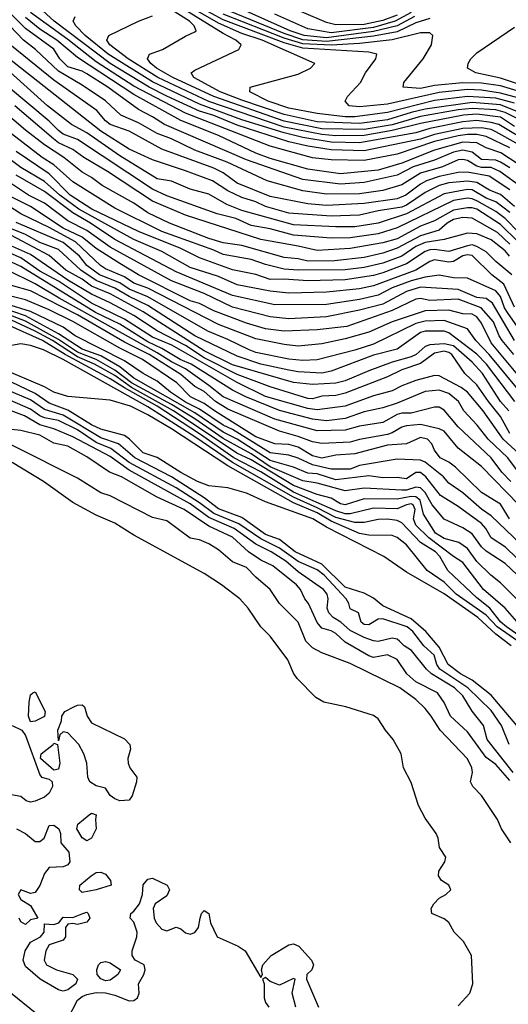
# Model space of a CAD drawing. Header units: metres. Extents: x -51132 to -49532, y -231222 to -229437.
# Tile 607 of 656: x -50164 to -50112, y -229780 to -229675. Entities that reach past the tile are written whole.
import ezdxf

# ---------------------------------------------------------------- set-up
doc = ezdxf.new("R2010")
doc.units = ezdxf.units.M
for name, color, linetype in [('CONTOUR_HALF', 8, 'Continuous'), ('CONTOUR_INDEX', 1, 'Continuous'), ('CONTOUR_INTER', 3, 'Continuous')]:
    doc.layers.add(name, color=color, linetype=linetype)

msp = doc.modelspace()

# ---------------------------------------------------------------- linework, layer by layer
at = {"layer": 'CONTOUR_HALF'}
for points, elevation in [([(-50109.58, -229686.23), (-50112.08, -229684.99), (-50113.08, -229684.7), (-50115.58, -229684.54), (-50117.08, -229684.69), (-50121.08, -229685.41), (-50124.08, -229686.29), (-50127.08, -229686.77), (-50131.58, -229686.7), (-50135.58, -229685.89), (-50143.08, -229683.27), (-50147.44, -229681.26), (-50149.15, -229680.26), (-50149.76, -229679.76), (-50150.13, -229679.26), (-50149.91, -229678.76), (-50148.53, -229678.26), (-50146.08, -229676.83), (-50145.08, -229676.38), (-50144.93, -229676.26), (-50145.16, -229675.76), (-50145.66, -229675.26), (-50153.58, -229670.22)], 39.5), ([(-50111.58, -229690.88), (-50112.58, -229690.25), (-50113.08, -229690.05), (-50114.58, -229689.99), (-50115.58, -229689.21), (-50116.58, -229688.98), (-50117.58, -229689.19), (-50119.58, -229690.05), (-50121.87, -229690.76), (-50123.58, -229691.65), (-50127.08, -229692.43), (-50129.58, -229692.59), (-50133.58, -229692.12), (-50139.58, -229690.03), (-50148.32, -229686.26), (-50149.58, -229685.43), (-50151.08, -229684.66), (-50154.33, -229682.26), (-50156.58, -229680.86), (-50157.08, -229680.58), (-50158.58, -229680.1), (-50159.44, -229679.26), (-50160.08, -229678.21), (-50163.08, -229676.01), (-50168.08, -229671.05)], 36.5), ([(-50111.08, -229683.98), (-50113.08, -229683.45), (-50116.08, -229683.26), (-50119.58, -229683.7), (-50124.58, -229684.96), (-50128.08, -229685.43), (-50129.08, -229685.42), (-50132.08, -229685.09), (-50135.08, -229684.52), (-50137.27, -229683.76), (-50139.22, -229682.76), (-50139.19, -229682.26), (-50134.08, -229680.88), (-50132.78, -229680.26), (-50132.32, -229679.76), (-50137.93, -229677.26), (-50140.08, -229676.57), (-50142.58, -229675.47), (-50147.2, -229672.76)], 40.5), ([(-50121.73, -229674.76), (-50123.58, -229675.76), (-50126.08, -229676.36), (-50131.08, -229677.01), (-50133.47, -229676.76), (-50134.96, -229676.26), (-50141.67, -229673.26)], 42.5), ([(-50111.58, -229688.75), (-50114.08, -229687.53), (-50115.08, -229687.33), (-50116.08, -229687.33), (-50117.08, -229687.45), (-50119.58, -229688.07), (-50123.58, -229689.42), (-50127.08, -229690.08), (-50130.58, -229690.02), (-50132.58, -229689.8), (-50137.08, -229688.55), (-50146.08, -229685.03), (-50151.58, -229682.17), (-50155.58, -229679.58), (-50158.58, -229677.21), (-50162.58, -229674.33)], 37.5), ([(-50110.08, -229687.84), (-50112.74, -229686.26), (-50113.58, -229686.02), (-50115.08, -229685.84), (-50116.58, -229685.97), (-50120.08, -229686.69), (-50121.58, -229687.12), (-50127.58, -229688.22), (-50130.58, -229688.14), (-50133.58, -229687.64), (-50135.58, -229687.15), (-50140.08, -229685.75), (-50144.58, -229684.08), (-50149.58, -229681.71), (-50154.3, -229678.76), (-50156.76, -229676.76), (-50157.73, -229675.76), (-50158.03, -229675.26), (-50157.83, -229674.76)], 38.5), ([(-50110.43, -229682.76), (-50112.58, -229682.14), (-50114.58, -229681.85), (-50116.58, -229681.81), (-50119.58, -229682.08), (-50121.08, -229682.4), (-50122.92, -229682.26), (-50122.86, -229681.76), (-50120.8, -229679.26), (-50119.92, -229677.76), (-50119.76, -229676.76), (-50120.08, -229676.49), (-50121.08, -229676.49), (-50124.08, -229677.22), (-50127.58, -229677.62), (-50130.58, -229677.8), (-50133.58, -229677.65), (-50135.58, -229677.05), (-50142.08, -229674.51)], 41.5), ([(-50123.58, -229674.61), (-50125.08, -229675.16), (-50127.08, -229675.59), (-50130.08, -229675.65), (-50131.08, -229675.4), (-50133.74, -229674.26)], 43.5), ([(-50111.58, -229693.2), (-50113.77, -229691.76), (-50116.08, -229691.32), (-50117.08, -229691.37), (-50119.08, -229691.79), (-50120.45, -229692.26), (-50121.08, -229692.59), (-50122.65, -229693.76), (-50123.58, -229694.15), (-50127.08, -229694.68), (-50131.08, -229694.87), (-50133.08, -229694.71), (-50137.08, -229693.91), (-50140.58, -229692.51), (-50142.08, -229691.4), (-50143.08, -229690.89), (-50148.58, -229688.87), (-50152.08, -229686.95), (-50154.08, -229686.26), (-50154.58, -229685.87), (-50155.51, -229684.76), (-50160.08, -229681.54), (-50164.58, -229677.88)], 35.5), ([(-50111.58, -229695.61), (-50113.08, -229694.5), (-50114.08, -229694.11), (-50115.58, -229693.2), (-50116.08, -229693.16), (-50118.58, -229693.62), (-50122.58, -229695.78), (-50125.58, -229696.77), (-50128.08, -229697.14), (-50130.08, -229697.16), (-50134.58, -229696.93), (-50140.08, -229695.41), (-50141.67, -229694.76), (-50143.58, -229693.66), (-50145.58, -229693.15), (-50147.58, -229692.29), (-50149.08, -229692.02), (-50153.08, -229689.6), (-50156.58, -229687.14), (-50158.22, -229686.26), (-50160.77, -229684.26), (-50166.58, -229679.03)], 34.5), ([(-50110.71, -229698.76), (-50112.58, -229696.9), (-50115.08, -229695.26), (-50115.58, -229695.11), (-50116.08, -229695.13), (-50117.58, -229695.36), (-50119.58, -229696.52), (-50121.08, -229697.08), (-50123.58, -229698.42), (-50125.08, -229698.86), (-50128.58, -229699.47), (-50132.08, -229699.67), (-50134.08, -229699.19), (-50138.08, -229698.48), (-50146.08, -229695.92), (-50149.58, -229694.43), (-50154.36, -229691.26), (-50156.91, -229689.76), (-50158.08, -229688.92), (-50159.58, -229688.19), (-50160.13, -229687.76), (-50164.22, -229684.26)], 33.5), ([(-50111.62, -229700.26), (-50112.08, -229699.69), (-50113.58, -229698.52), (-50115.08, -229697.88), (-50116.08, -229697.84), (-50118.58, -229698.51), (-50120.58, -229698.82), (-50121.57, -229699.26), (-50123.08, -229700.26), (-50125.08, -229701.03), (-50127.08, -229701.48), (-50129.08, -229701.72), (-50134.08, -229701.76), (-50135.58, -229701.64), (-50137.58, -229701.17), (-50139.08, -229700.63), (-50142.08, -229700.11), (-50143.08, -229699.63), (-50148.58, -229697.65), (-50153.58, -229695.15), (-50158.08, -229692.36), (-50160.08, -229690.53), (-50161.32, -229689.76), (-50164.58, -229687.26)], 32.5), ([(-50111.08, -229705.69), (-50112.21, -229703.26), (-50113.51, -229702.26), (-50115.58, -229700.19), (-50116.08, -229700.12), (-50116.58, -229700.24), (-50117.58, -229700.83), (-50118.08, -229700.92), (-50119.58, -229700.66), (-50120.08, -229700.83), (-50121.58, -229701.75), (-50126.08, -229703.44), (-50127.58, -229703.76), (-50131.08, -229704.09), (-50135.08, -229704.23), (-50137.08, -229704), (-50140.58, -229703.34), (-50142.58, -229702.43), (-50145.58, -229701.47), (-50148.58, -229699.76), (-50151.58, -229698.49), (-50157.44, -229695.26), (-50159.45, -229693.76), (-50161.08, -229692.31), (-50163.58, -229690.84), (-50165.02, -229689.76)], 31.5), ([(-50111.08, -229709.26), (-50113.43, -229705.26), (-50114.08, -229704.78), (-50115.08, -229704.66), (-50117.08, -229703.83), (-50121.08, -229703.59), (-50122.58, -229704.05), (-50125.08, -229705.37), (-50127.58, -229706.03), (-50131.08, -229706.74), (-50135.08, -229706.95), (-50137.08, -229706.73), (-50141.08, -229705.69), (-50144.08, -229704.25), (-50147.58, -229702.89), (-50154.08, -229699.31), (-50156.58, -229697.55), (-50158.58, -229696.52), (-50161.08, -229694.62), (-50162.78, -229693.76), (-50164.58, -229692.57)], 30.5), ([(-50110.01, -229713.76), (-50113.58, -229709.5), (-50114.58, -229707.4), (-50115.08, -229706.72), (-50115.58, -229706.44), (-50116.58, -229706.41), (-50118.08, -229706.03), (-50120.58, -229706.1), (-50124.08, -229707.25), (-50126.58, -229708.37), (-50129.08, -229709.09), (-50131.58, -229709.6), (-50134.08, -229709.84), (-50135.58, -229709.69), (-50138.58, -229709.09), (-50142.58, -229707.55), (-50150.08, -229703.67), (-50151.58, -229703.15), (-50152.58, -229702.49), (-50154.58, -229701.62), (-50155.12, -229701.26), (-50157.77, -229698.76), (-50160.58, -229697.21), (-50163.58, -229695.76), (-50168.27, -229692.76)], 29.5), ([(-50111.03, -229715.76), (-50114.07, -229711.76), (-50115.08, -229710.71), (-50118.08, -229708.44), (-50118.58, -229708.26), (-50120.58, -229708.25), (-50121.08, -229708.39), (-50123.58, -229710.18), (-50126.08, -229710.82), (-50130.58, -229712.52), (-50131.58, -229712.72), (-50134.08, -229712.58), (-50135.08, -229712.41), (-50138.08, -229711.77), (-50140.58, -229710.91), (-50145.08, -229708.76), (-50150.08, -229705.54), (-50152.08, -229704.58), (-50153.58, -229703.68), (-50155.58, -229702.87), (-50157.21, -229701.76), (-50159.58, -229699.57), (-50161.58, -229698.83), (-50163.08, -229697.98), (-50164.58, -229697.35)], 28.5), ([(-50111.58, -229719.17), (-50112.58, -229717.36), (-50113.86, -229715.76), (-50115.08, -229713.97), (-50116.38, -229712.76), (-50117.74, -229710.76), (-50118.08, -229710.52), (-50118.58, -229710.4), (-50119.58, -229710.61), (-50121.08, -229711.71), (-50123.08, -229712.39), (-50124.58, -229713.14), (-50129.08, -229714.87), (-50130.08, -229715.11), (-50131.58, -229715.19), (-50132.58, -229715.45), (-50133.08, -229715.43), (-50137.08, -229714.18), (-50140.58, -229712.86), (-50144.08, -229711.09), (-50146.08, -229709.8), (-50149.08, -229708.21), (-50151.58, -229706.59), (-50154.08, -229705.23), (-50156.08, -229704.33), (-50158.58, -229702.83), (-50162.58, -229700.1), (-50164.47, -229699.26)], 27.5), ([(-50109.92, -229724.26), (-50111.79, -229721.76), (-50113.9, -229719.76), (-50115.06, -229718.26), (-50116.47, -229716.76), (-50117.03, -229715.76), (-50118.08, -229714.9), (-50119.08, -229714.54), (-50120.58, -229714.67), (-50123.58, -229715.93), (-50125.08, -229716.42), (-50127.08, -229716.85), (-50129.08, -229717.57), (-50131.08, -229717.8), (-50132.58, -229717.63), (-50136.08, -229716.7), (-50139.65, -229715.26), (-50141.08, -229714.53), (-50145.48, -229711.76), (-50146.65, -229711.26), (-50148.58, -229710.11), (-50150.08, -229709.39), (-50153.08, -229707.51), (-50155.65, -229706.26), (-50163.58, -229701.39), (-50166.08, -229700.25)], 26.5), ([(-50110.58, -229726.78), (-50114.58, -229722.68), (-50117.08, -229720.73), (-50118.58, -229718.9), (-50119.08, -229718.65), (-50121.08, -229718.2), (-50122.58, -229718.35), (-50123.08, -229718.48), (-50124.08, -229719.1), (-50124.58, -229719.25), (-50127.58, -229719.8), (-50128.58, -229720.09), (-50131.58, -229720.24), (-50132.58, -229720.05), (-50134.08, -229719.46), (-50136.08, -229718.91), (-50141.58, -229716.56), (-50142.87, -229715.76), (-50144.08, -229714.68), (-50145.08, -229714.14), (-50146.58, -229712.89), (-50149.93, -229710.76), (-50152.58, -229709.42), (-50157.58, -229706.52), (-50162.58, -229703.96), (-50164.58, -229703.4)], 25.5), ([(-50107.58, -229737.25), (-50112.08, -229733.01), (-50114.08, -229731.69), (-50114.58, -229731.23), (-50115.58, -229729.84), (-50116.58, -229729.19), (-50118.58, -229728.29), (-50119.84, -229726.76), (-50120.58, -229725.45), (-50121.08, -229724.95), (-50121.58, -229724.87), (-50122.58, -229725.18), (-50123.08, -229725.18), (-50127.08, -229724.97), (-50129.08, -229725.27), (-50132.08, -229724.43), (-50133.58, -229724.21), (-50137.08, -229722.7), (-50139.08, -229721.33), (-50142.08, -229719.69), (-50145.08, -229717.61), (-50147.58, -229716.07), (-50151.81, -229713.76), (-50153.58, -229712.4), (-50155.58, -229711.27), (-50157.58, -229710.51), (-50159.58, -229709.14), (-50163.08, -229707.2), (-50165.58, -229706.24)], 23.5), ([(-50109.58, -229731.74), (-50113.58, -229727.92), (-50114.58, -229727.21), (-50116.58, -229725.46), (-50118.08, -229724.46), (-50118.65, -229723.76), (-50120.58, -229722.22), (-50121.08, -229721.99), (-50123.58, -229721.9), (-50127.58, -229722.58), (-50128.58, -229722.96), (-50130.58, -229722.96), (-50132.58, -229722.49), (-50134.08, -229721.78), (-50135.08, -229721.46), (-50137.08, -229721.22), (-50141.08, -229718.73), (-50142.08, -229718.26), (-50144.58, -229716.58), (-50146.08, -229715.82), (-50147.66, -229714.76), (-50149.08, -229713.59), (-50150.58, -229712.78), (-50152.58, -229711.43), (-50157.82, -229708.76), (-50159.08, -229707.85), (-50162.58, -229706.15), (-50165.08, -229705.4)], 24.5), ([(-50110.35, -229739.76), (-50112.09, -229737.76), (-50114.37, -229735.76), (-50116.58, -229732.89), (-50117.58, -229732.27), (-50120.18, -229730.26), (-50121.58, -229728.91), (-50121.83, -229728.26), (-50121.65, -229727.26), (-50121.85, -229726.76), (-50122.08, -229726.64), (-50122.58, -229726.74), (-50123.58, -229727.18), (-50126.08, -229727.11), (-50128.58, -229727.7), (-50129.08, -229727.7), (-50130.08, -229727.41), (-50134.58, -229725.39), (-50138.08, -229723.24), (-50140.94, -229721.76), (-50144.58, -229719.18), (-50149.1, -229716.26), (-50152.58, -229714.31), (-50154.08, -229713.32), (-50158.87, -229710.76), (-50161.29, -229709.26), (-50165.08, -229707.56)], 22.5), ([(-50110.74, -229741.26), (-50112.91, -229739.76), (-50114.08, -229738.52), (-50117.29, -229736.26), (-50118.58, -229734.99), (-50120.36, -229733.76), (-50122.58, -229731.01), (-50123.58, -229730.25), (-50124.08, -229730.02), (-50126.58, -229730), (-50127.58, -229729.79), (-50130.58, -229728.51), (-50132.08, -229727.62), (-50134.58, -229726.54), (-50141.58, -229722.61), (-50147.58, -229718.67), (-50150.08, -229717.17), (-50151.92, -229716.26), (-50154.08, -229715.62), (-50158.58, -229715.21), (-50160.08, -229714.76), (-50161.08, -229714.2), (-50165.58, -229712.27)], 21.5), ([(-50110.85, -229750.26), (-50113.58, -229747.02), (-50115.58, -229745.44), (-50116.84, -229744.76), (-50118.15, -229743.76), (-50119.08, -229741.91), (-50120.51, -229740.26), (-50122.08, -229738.91), (-50125.08, -229737.51), (-50126.08, -229736.69), (-50127.08, -229736.17), (-50129.08, -229735.52), (-50131.58, -229733.09), (-50134.43, -229731.76), (-50136.08, -229730.45), (-50137.58, -229729.91), (-50140.08, -229728.11), (-50142.58, -229727.17), (-50144.08, -229726.02), (-50147.58, -229723.78), (-50151.48, -229721.76), (-50153.19, -229720.26), (-50155.08, -229719.61), (-50159.08, -229717.2), (-50161.08, -229716.61), (-50162.58, -229715.57), (-50165.08, -229714.5)], 20.5), ([(-50111.23, -229755.26), (-50113.99, -229751.76), (-50114.39, -229750.26), (-50115.58, -229748.74), (-50116.58, -229747.09), (-50117.48, -229746.26), (-50119.91, -229744.76), (-50120.45, -229744.26), (-50122.03, -229742.26), (-50122.81, -229741.76), (-50123.31, -229741.26), (-50123.58, -229741.06), (-50124.08, -229740.96), (-50125.58, -229741.32), (-50126.08, -229741.24), (-50127.08, -229740.9), (-50128.58, -229740.12), (-50129.57, -229739.26), (-50130.37, -229738.76), (-50130.84, -229738.26), (-50131.02, -229737.76), (-50130.92, -229736.76), (-50131, -229736.26), (-50131.4, -229735.76), (-50134.08, -229733.9), (-50135.42, -229732.76), (-50136.96, -229731.76), (-50138.58, -229730.96), (-50140.9, -229729.26), (-50143.58, -229728.12), (-50145.58, -229726.65), (-50152.08, -229723.07), (-50154.08, -229721.62), (-50158.08, -229719.5), (-50160.08, -229718.65), (-50161.58, -229718.23), (-50163.21, -229717.26), (-50166.08, -229716.2)], 19.5), ([(-50111.48, -229762.76), (-50112.47, -229761.26), (-50112.89, -229760.26), (-50114.58, -229757.71), (-50115.53, -229756.76), (-50115.78, -229756.26), (-50115.54, -229755.26), (-50115.63, -229754.76), (-50116.08, -229753.82), (-50119, -229750.76), (-50119.93, -229749.26), (-50120.58, -229748.45), (-50121.58, -229747.48), (-50123.28, -229746.26), (-50128.58, -229743.65), (-50131.58, -229742.53), (-50132.58, -229741.98), (-50133.28, -229741.26), (-50134.09, -229739.26), (-50136.08, -229737.26), (-50137.08, -229735.76), (-50138.58, -229734.47), (-50139.58, -229733.42), (-50141.08, -229732.82), (-50142.58, -229731.54), (-50143.58, -229730.91), (-50144.58, -229730.49), (-50145.58, -229730.3), (-50148.08, -229728.46), (-50149.58, -229728.09), (-50154.08, -229725.8), (-50155.08, -229725.46), (-50157.58, -229723.9), (-50171.08, -229717.14)], 18.5)]:
    msp.add_lwpolyline(points, dxfattribs=dict(at, elevation=elevation))
at = {"layer": 'CONTOUR_INDEX'}
for points, elevation in [([(-50109.84, -229685.26), (-50112.58, -229684.17), (-50115.58, -229683.89), (-50120.58, -229684.63), (-50122.08, -229684.96), (-50124.58, -229685.75), (-50127.58, -229686.14), (-50132.08, -229685.97), (-50135.58, -229685.19), (-50140.08, -229683.67), (-50142.39, -229682.76), (-50145.19, -229681.26), (-50145.48, -229680.76), (-50145.08, -229680.47), (-50140.4, -229678.26), (-50140.15, -229677.76), (-50140.74, -229677.26), (-50142.08, -229676.57), (-50146.62, -229673.76)], 40), ([(-50111.08, -229694.99), (-50112.58, -229693.71), (-50113.74, -229693.26), (-50115.08, -229692.42), (-50116.08, -229692.27), (-50118.08, -229692.48), (-50119.08, -229692.74), (-50120.58, -229693.48), (-50122.58, -229694.84), (-50123.08, -229695.06), (-50125.58, -229695.45), (-50127.58, -229695.92), (-50130.58, -229696), (-50135.08, -229695.69), (-50137.58, -229694.98), (-50138.58, -229694.48), (-50140.08, -229694.03), (-50141.58, -229693.32), (-50143.21, -229692.26), (-50146.08, -229691.17), (-50149.58, -229690.02), (-50152.08, -229688.89), (-50155.08, -229686.95), (-50165.47, -229678.76)], 35), ([(-50111.16, -229710.76), (-50112.39, -229709.26), (-50112.72, -229708.76), (-50113.33, -229707.26), (-50114.62, -229705.76), (-50117.08, -229704.86), (-50120.08, -229704.99), (-50121.08, -229704.79), (-50121.58, -229704.84), (-50124.08, -229706.07), (-50128.92, -229707.76), (-50132.08, -229708.13), (-50135.58, -229708.26), (-50137.58, -229708.02), (-50139.58, -229707.4), (-50143.08, -229706.11), (-50144.58, -229705.3), (-50145.58, -229705.02), (-50151.07, -229702.26), (-50153.08, -229701.07), (-50155.58, -229699.47), (-50157.08, -229698.24), (-50159.08, -229697.28), (-50162.58, -229695), (-50164.98, -229693.76)], 30), ([(-50111.63, -229728.26), (-50112.58, -229726.68), (-50114.58, -229725.45), (-50117.36, -229722.76), (-50118.08, -229722.22), (-50118.99, -229721.76), (-50119.58, -229720.95), (-50119.89, -229720.26), (-50120.33, -229719.76), (-50121.08, -229719.58), (-50122.58, -229720.27), (-50124.58, -229720.39), (-50128.08, -229721.33), (-50130.08, -229721.46), (-50131.58, -229721.77), (-50132.58, -229721.52), (-50134.08, -229720.6), (-50135.08, -229720.33), (-50136.58, -229720.25), (-50138.58, -229719.52), (-50143.01, -229716.76), (-50144.08, -229715.97), (-50145.54, -229715.26), (-50147.01, -229713.76), (-50150.67, -229711.26), (-50153.08, -229710.08), (-50158.08, -229707.23), (-50160.58, -229705.97), (-50163.08, -229704.92), (-50165.08, -229704.44)], 25), ([(-50111.66, -229752.26), (-50112.47, -229750.26), (-50113.58, -229748.66), (-50116.04, -229746.26), (-50119.02, -229744.26), (-50119.33, -229743.76), (-50119.63, -229742.76), (-50120.71, -229741.76), (-50121.9, -229740.26), (-50122.51, -229739.76), (-50125.08, -229738.88), (-50125.58, -229738.92), (-50126.58, -229739.52), (-50127.08, -229739.49), (-50127.41, -229739.26), (-50127.69, -229738.26), (-50128.58, -229737.84), (-50128.71, -229737.26), (-50128.99, -229736.76), (-50131.32, -229734.26), (-50132.08, -229733.66), (-50134.08, -229732.79), (-50136.08, -229731.37), (-50138.08, -229730.38), (-50140.41, -229728.76), (-50143.08, -229727.69), (-50144.58, -229726.54), (-50147.08, -229724.95), (-50152.08, -229722.23), (-50154.02, -229720.76), (-50155.58, -229720.11), (-50157.58, -229718.75), (-50159.58, -229717.78), (-50161.08, -229717.5), (-50161.57, -229717.26), (-50162.58, -229716.56), (-50165.58, -229715.27)], 20)]:
    msp.add_lwpolyline(points, dxfattribs=dict(at, elevation=elevation))
at = {"layer": 'CONTOUR_INTER'}
for points, elevation in [([(-50110.58, -229683.45), (-50112.58, -229682.9), (-50114.58, -229682.6), (-50116.08, -229682.54), (-50119.08, -229682.85), (-50124.58, -229684.09), (-50127.58, -229684.37), (-50128.66, -229684.26), (-50129.09, -229683.76), (-50128.83, -229683.26), (-50127.46, -229681.76), (-50126.92, -229680.76), (-50125.85, -229679.26), (-50125.71, -229678.76), (-50126.58, -229678.53), (-50133.58, -229678.13), (-50135.58, -229677.56), (-50142.08, -229675.1), (-50148.58, -229671.51)], 41), ([(-50110.58, -229688.4), (-50113.08, -229687.03), (-50113.58, -229686.8), (-50114.58, -229686.61), (-50116.58, -229686.67), (-50119.58, -229687.31), (-50121.08, -229687.82), (-50127.08, -229689.04), (-50130.58, -229688.94), (-50133.08, -229688.57), (-50135.08, -229688.09), (-50140.58, -229686.31), (-50143.08, -229685.28), (-50144.58, -229684.84), (-50148.08, -229683.25), (-50149.94, -229682.26), (-50154.08, -229679.76), (-50160.04, -229675.26), (-50161.68, -229673.76)], 38), ([(-50111.08, -229686.46), (-50112.58, -229685.46), (-50115.08, -229685.16), (-50116.5, -229685.26), (-50121.08, -229686.14), (-50124.08, -229686.89), (-50127.08, -229687.41), (-50130.08, -229687.44), (-50131.58, -229687.33), (-50135.58, -229686.53), (-50143.58, -229683.79), (-50149.02, -229681.26), (-50152.19, -229679.26), (-50154.14, -229677.76), (-50154.45, -229677.26), (-50154.25, -229676.76), (-50151.08, -229675.25), (-50149.58, -229674.69)], 39), ([(-50120.08, -229674.97), (-50121.58, -229675.41), (-50123.58, -229676.37), (-50126.08, -229676.85), (-50131.08, -229677.41), (-50133.58, -229677.22), (-50135.58, -229676.57), (-50142.08, -229673.89)], 42), ([(-50122.08, -229674.33), (-50123.77, -229675.26), (-50126.08, -229675.91), (-50130.58, -229676.49), (-50133.08, -229676.07), (-50136.58, -229674.51)], 43), ([(-50110.57, -229692.76), (-50112.64, -229691.26), (-50113.58, -229690.83), (-50114.58, -229690.83), (-50115.08, -229690.69), (-50116.08, -229690.1), (-50116.58, -229689.97), (-50117.08, -229690.01), (-50118.73, -229690.76), (-50121.08, -229691.42), (-50123.08, -229692.66), (-50125.08, -229693.27), (-50127.58, -229693.62), (-50131.08, -229693.67), (-50133.58, -229693.33), (-50137.39, -229692.26), (-50141.66, -229690.26), (-50145.08, -229688.97), (-50147.58, -229687.76), (-50149.08, -229687.21), (-50151.08, -229686.07), (-50152.97, -229685.26), (-50154.58, -229683.72), (-50157.08, -229682.05), (-50159.58, -229680.58), (-50162.02, -229678.26), (-50163.32, -229677.26), (-50164.78, -229675.76)], 36), ([(-50110.58, -229690.54), (-50112.52, -229689.26), (-50114.08, -229688.74), (-50115.08, -229688.22), (-50116.58, -229688.12), (-50119.58, -229688.97), (-50123.08, -229690.36), (-50125.58, -229691.12), (-50129.58, -229691.5), (-50133.08, -229691.02), (-50137.08, -229689.86), (-50138.58, -229689.3), (-50142.58, -229687.42), (-50146.58, -229685.81), (-50151.58, -229683.06), (-50157.58, -229679.13), (-50159.75, -229677.26), (-50161.58, -229676.09), (-50163.08, -229674.85)], 37), ([(-50109.58, -229682.32), (-50112.58, -229681.3), (-50115.21, -229680.76), (-50116.07, -229680.26), (-50116.01, -229679.76), (-50115.71, -229679.26), (-50115.08, -229678.61), (-50111.08, -229675.87)], 42), ([(-50109.16, -229699.26), (-50112.08, -229696.26), (-50113.08, -229695.53), (-50115.08, -229694.38), (-50115.58, -229694.15), (-50116.08, -229694.11), (-50117.58, -229694.36), (-50123.58, -229697.26), (-50125.58, -229697.91), (-50128.58, -229698.31), (-50130.58, -229698.35), (-50134.58, -229698.02), (-50137.08, -229697.37), (-50139.08, -229697), (-50140.74, -229696.26), (-50142.72, -229695.76), (-50148.08, -229693.85), (-50149.58, -229693.12), (-50157.58, -229687.86), (-50159.08, -229687.28), (-50159.58, -229686.89), (-50160.58, -229685.88), (-50164.89, -229682.26)], 34), ([(-50111.58, -229699.01), (-50112.89, -229697.76), (-50115.58, -229696.24), (-50116.58, -229696.17), (-50117.58, -229696.36), (-50118.25, -229696.76), (-50119.08, -229697.49), (-50121.08, -229698.09), (-50123.58, -229699.42), (-50125.08, -229699.95), (-50127.08, -229700.4), (-50130.22, -229700.76), (-50133.08, -229700.79), (-50134.08, -229700.54), (-50135.58, -229700.41), (-50140.08, -229699.13), (-50142.08, -229698.85), (-50143.58, -229698.39), (-50147.77, -229696.76), (-50150.08, -229695.67), (-50151.58, -229694.64), (-50154.95, -229692.76), (-50156.08, -229691.9), (-50157.08, -229691.33), (-50159.02, -229689.76), (-50161.08, -229688.41), (-50163.08, -229686.84), (-50166.75, -229683.76)], 33), ([(-50111.38, -229702.26), (-50113.08, -229700.83), (-50114.08, -229699.8), (-50115.08, -229699.24), (-50115.58, -229699.08), (-50116.08, -229699.17), (-50118.08, -229699.78), (-50119.58, -229699.57), (-50120.08, -229699.61), (-50120.58, -229699.77), (-50122.58, -229701.08), (-50125.08, -229702.03), (-50126.08, -229702.33), (-50129.08, -229702.8), (-50133.08, -229702.91), (-50135.58, -229702.71), (-50137.08, -229702.74), (-50138.58, -229702.21), (-50141.08, -229701.72), (-50144.58, -229700.46), (-50146.58, -229699.44), (-50151.08, -229697.65), (-50156.03, -229695.26), (-50158.33, -229693.76), (-50160.58, -229691.49), (-50164.08, -229689.13)], 32), ([(-50107.66, -229712.26), (-50111.82, -229706.26), (-50112.15, -229705.76), (-50112.58, -229704.57), (-50113.08, -229703.97), (-50116.08, -229702.63), (-50117.58, -229702.58), (-50119.08, -229702.31), (-50120.58, -229702.51), (-50122.08, -229702.91), (-50124.08, -229703.65), (-50125.58, -229704.41), (-50127.58, -229704.9), (-50131.08, -229705.42), (-50136.58, -229705.46), (-50141.08, -229704.45), (-50147.08, -229701.95), (-50153.58, -229698.51), (-50156.17, -229696.76), (-50158.08, -229695.64), (-50161.08, -229693.4), (-50164.08, -229691.63)], 31), ([(-50111.7, -229716.76), (-50112.58, -229715.74), (-50114.48, -229712.76), (-50115.58, -229711.55), (-50117.58, -229709.82), (-50118.58, -229709.61), (-50120.08, -229709.7), (-50120.58, -229709.91), (-50121.54, -229710.76), (-50122.08, -229711.01), (-50124.08, -229711.56), (-50126.58, -229712.48), (-50129.08, -229713.56), (-50130.08, -229713.79), (-50132.58, -229713.93), (-50134.58, -229713.73), (-50141.08, -229711.84), (-50144.08, -229710.36), (-50150.58, -229706.21), (-50154.08, -229704.27), (-50156.08, -229703.46), (-50157.08, -229702.72), (-50158.79, -229701.76), (-50160.58, -229700.2), (-50167.58, -229696.51)], 28), ([(-50110.86, -229714.26), (-50113.76, -229710.76), (-50115.2, -229709.26), (-50116.08, -229708.01), (-50118.58, -229707.12), (-50120.58, -229707.21), (-50121.58, -229707.46), (-50126.08, -229709.63), (-50128.08, -229710.28), (-50132.08, -229711.31), (-50133.58, -229711.38), (-50135.08, -229711.23), (-50138.58, -229710.52), (-50139.31, -229710.26), (-50141.58, -229709.13), (-50143.69, -229708.26), (-50150.08, -229704.59), (-50152.08, -229703.77), (-50153.08, -229703.11), (-50155.22, -229702.26), (-50156.59, -229701.26), (-50157.36, -229700.26), (-50159.08, -229698.83), (-50164.08, -229696.69)], 29), ([(-50110.58, -229721.31), (-50112.3, -229719.76), (-50114.41, -229716.76), (-50116.07, -229714.76), (-50116.77, -229714.26), (-50119.08, -229713.02), (-50119.58, -229712.98), (-50121.58, -229713.51), (-50123.08, -229714.07), (-50124.08, -229714.62), (-50126.08, -229715.14), (-50129.08, -229716.25), (-50132.08, -229716.62), (-50133.08, -229716.49), (-50137.58, -229715.2), (-50140.58, -229713.74), (-50147.54, -229709.76), (-50149.58, -229708.9), (-50152.58, -229706.97), (-50156.08, -229705.27), (-50159.58, -229702.95), (-50161.58, -229701.87), (-50163.58, -229700.44), (-50170.58, -229697.43)], 27), ([(-50111.49, -229724.26), (-50112.44, -229723.26), (-50113.58, -229721.76), (-50117.08, -229718.46), (-50118.58, -229716.66), (-50119.08, -229716.35), (-50119.58, -229716.37), (-50122.08, -229717), (-50123.08, -229716.99), (-50123.58, -229717.12), (-50125.08, -229717.99), (-50127.58, -229718.36), (-50129.08, -229718.81), (-50132.08, -229718.88), (-50136.58, -229717.64), (-50142.07, -229715.26), (-50143.58, -229714.04), (-50146.08, -229712.28), (-50147.58, -229711.54), (-50149.08, -229710.56), (-50159.53, -229704.76), (-50162.08, -229703.21), (-50165.08, -229701.72)], 26), ([(-50109.58, -229733.63), (-50112.05, -229731.26), (-50113.58, -229730.27), (-50114.14, -229729.26), (-50114.58, -229728.74), (-50117.08, -229726.93), (-50118.97, -229725.76), (-50120.5, -229723.76), (-50121.08, -229723.3), (-50121.58, -229723.32), (-50122.58, -229723.98), (-50123.58, -229723.84), (-50125.08, -229723.87), (-50126.58, -229723.65), (-50130.08, -229724.09), (-50132.08, -229723.46), (-50133.08, -229723.37), (-50134.58, -229722.73), (-50137.08, -229722.04), (-50140.58, -229719.75), (-50142.08, -229719.02), (-50145.08, -229716.97), (-50151.58, -229713.26), (-50153.08, -229712.05), (-50155.08, -229710.9), (-50157.08, -229710.18), (-50159.58, -229708.55), (-50163.08, -229706.64), (-50165.58, -229705.78)], 24), ([(-50109.08, -229738.57), (-50112.58, -229735.07), (-50113.6, -229734.26), (-50115.08, -229732.78), (-50116.08, -229731.39), (-50117.01, -229730.76), (-50118.58, -229730.34), (-50119.49, -229729.76), (-50120.76, -229727.76), (-50121.1, -229726.26), (-50121.58, -229725.9), (-50122.08, -229725.88), (-50123.58, -229726.14), (-50127.08, -229726.11), (-50129.08, -229726.77), (-50129.58, -229726.66), (-50130.58, -229726.06), (-50132.08, -229725.67), (-50134.58, -229724.71), (-50139.08, -229721.95), (-50140.63, -229721.26), (-50147.36, -229716.76), (-50151.81, -229714.26), (-50153.58, -229712.97), (-50155.77, -229711.76), (-50157.58, -229711), (-50160.23, -229709.26), (-50162.08, -229708.25), (-50166.08, -229706.41)], 23), ([(-50109.76, -229741.26), (-50111.95, -229739.76), (-50112.53, -229739.26), (-50113.69, -229737.76), (-50115.08, -229736.65), (-50118.16, -229733.76), (-50119.02, -229732.26), (-50119.47, -229731.76), (-50121.08, -229730.77), (-50123.08, -229728.66), (-50123.58, -229728.43), (-50124.58, -229728.27), (-50125.58, -229728.3), (-50127.08, -229728.64), (-50128.08, -229728.64), (-50130.08, -229728.12), (-50132.08, -229727.06), (-50134.58, -229725.95), (-50141.08, -229722.26), (-50145.08, -229719.51), (-50150.08, -229716.32), (-50159.08, -229711.26), (-50161.17, -229710.26), (-50162.58, -229709.77), (-50163.58, -229709.6), (-50164.58, -229709.77)], 22), ([(-50111.45, -229741.76), (-50113.08, -229740.52), (-50114.98, -229738.76), (-50118.58, -229736.22), (-50122.58, -229733.94), (-50124.97, -229732.26), (-50131.08, -229729.13), (-50132.52, -229728.26), (-50137.58, -229726.45), (-50139.58, -229725.52), (-50141.58, -229724.94), (-50143.58, -229724.74), (-50144.8, -229724.26), (-50146.58, -229723.31), (-50149.08, -229721.71), (-50150.58, -229721.21), (-50152.04, -229719.76), (-50152.58, -229719.37), (-50155.08, -229718.71), (-50156.08, -229718.22), (-50158.58, -229716.66), (-50160.58, -229715.92), (-50162.08, -229714.89), (-50168.08, -229712.03)], 21), ([(-50111.58, -229756.11), (-50113.08, -229754.41), (-50114.08, -229753.67), (-50116.08, -229750.93), (-50117.9, -229749.26), (-50118.58, -229747.81), (-50119.29, -229746.76), (-50121.58, -229745.6), (-50122.53, -229744.76), (-50123.58, -229743.23), (-50124.58, -229742.72), (-50126.08, -229743), (-50126.58, -229742.85), (-50129.08, -229741.37), (-50130.08, -229740.45), (-50130.58, -229740.18), (-50131.58, -229739.9), (-50132.08, -229739.27), (-50133.01, -229737.26), (-50133.39, -229736.76), (-50133.84, -229735.76), (-50134.26, -229735.26), (-50136.78, -229733.26), (-50138.08, -229732.63), (-50139.39, -229731.76), (-50141.08, -229730.21), (-50143.58, -229729.01), (-50146.23, -229727.26), (-50149.08, -229725.93), (-50152.9, -229723.76), (-50154.15, -229723.26), (-50156.58, -229721.64), (-50158.58, -229720.52), (-50160.08, -229720.19), (-50161.58, -229719.35), (-50163.58, -229718.84), (-50164.58, -229718.74)], 19), ([(-50117.08, -229780.12), (-50115.85, -229778.76), (-50115.5, -229777.76), (-50115.66, -229774.76), (-50116.51, -229773.26), (-50117.49, -229772.26), (-50118.08, -229771.24), (-50118.58, -229770.83), (-50119.89, -229770.26), (-50119.96, -229769.76), (-50119.68, -229769.26), (-50119.08, -229768.66), (-50118.39, -229768.26), (-50117.85, -229767.76), (-50118.07, -229767.26), (-50118.84, -229766.76), (-50119.17, -229766.26), (-50119.12, -229765.76), (-50118.5, -229764.76), (-50118.4, -229764.26), (-50119.05, -229763.26), (-50119.2, -229762.26), (-50119.42, -229761.76), (-50120.58, -229760.12), (-50121.28, -229758.76), (-50122.08, -229756.34), (-50122.89, -229754.76), (-50123.13, -229753.26), (-50123.98, -229751.76), (-50124.82, -229750.76), (-50125.58, -229749.54), (-50126.08, -229749.19), (-50129.02, -229748.26), (-50131.35, -229747.76), (-50132.21, -229747.26), (-50134.2, -229745.26), (-50134.58, -229744.67), (-50135.19, -229743.26), (-50137.08, -229740.73), (-50138.05, -229739.76), (-50139.4, -229737.76), (-50140.31, -229736.76), (-50142.24, -229735.26), (-50144.08, -229734.05), (-50151.58, -229730), (-50153.58, -229728.71), (-50155.58, -229727.86), (-50158.08, -229726.5), (-50161.19, -229724.26), (-50164.5, -229722.26)], 18), ([(-50162.3, -229746.76), (-50162.08, -229746.68), (-50161, -229748.76), (-50161.08, -229749.29), (-50162.08, -229749.81), (-50162.58, -229749.88), (-50162.78, -229749.26), (-50162.69, -229747.76), (-50162.58, -229747), (-50162.3, -229746.76)], 18), ([(-50157.95, -229748.26), (-50157.58, -229748.08), (-50157.08, -229748.04), (-50156.82, -229748.26), (-50156.55, -229749.26), (-50156.08, -229749.97), (-50152.58, -229751.66), (-50152, -229752.26), (-50151.92, -229752.76), (-50152.2, -229753.76), (-50152.19, -229754.26), (-50151.99, -229754.76), (-50151.27, -229755.76), (-50151.29, -229756.26), (-50151.74, -229757.76), (-50152.08, -229758.19), (-50153.08, -229758.27), (-50153.58, -229758.06), (-50154.08, -229757.71), (-50154.58, -229756.93), (-50155.58, -229756.67), (-50156.27, -229756.26), (-50156.47, -229755.76), (-50156.58, -229754.26), (-50156.88, -229753.26), (-50157.43, -229752.26), (-50158.58, -229751.03), (-50159.08, -229750.94), (-50159.45, -229751.26), (-50159.58, -229751.9), (-50159.65, -229750.76), (-50159.26, -229749.76), (-50159.22, -229749.26), (-50158.93, -229748.76), (-50157.95, -229748.26)], 18), ([(-50164.53, -229750.26), (-50163.5, -229750.76), (-50163.08, -229751.31), (-50161.58, -229755.51), (-50161.38, -229755.76), (-50160.58, -229755.96), (-50160.25, -229756.26), (-50160.21, -229756.76), (-50160.58, -229757.45), (-50161.08, -229757.87), (-50162.08, -229758.33), (-50162.58, -229758.42), (-50163.02, -229758.26), (-50163.58, -229757.82), (-50164.58, -229757.65)], 18), ([(-50160.16, -229752.26), (-50160.08, -229752.13), (-50159.71, -229752.26), (-50159.45, -229754.26), (-50159.58, -229754.89), (-50160.08, -229755.01), (-50161.49, -229753.76), (-50161.42, -229753.26), (-50160.16, -229752.26)], 18), ([(-50156.31, -229759.76), (-50156.08, -229759.6), (-50155.58, -229759.76), (-50155.66, -229760.26), (-50155.57, -229761.26), (-50156.08, -229762.24), (-50156.58, -229762.53), (-50157.08, -229762.22), (-50157.62, -229761.26), (-50157.54, -229760.76), (-50156.31, -229759.76)], 18), ([(-50164.05, -229761.26), (-50163.08, -229761.76), (-50162.08, -229762.61), (-50161.58, -229762.6), (-50161.12, -229762.26), (-50160.58, -229760.91), (-50160.08, -229760.87), (-50159.56, -229761.26), (-50159.36, -229761.76), (-50159.35, -229762.76), (-50158.48, -229763.76), (-50158.39, -229764.76), (-50158.58, -229765.1), (-50159.08, -229765.32), (-50160.58, -229765.39), (-50161.08, -229766.03), (-50161.58, -229767.29), (-50162.08, -229768.04), (-50162.58, -229768.14), (-50163.58, -229767.77), (-50163.89, -229768.26), (-50163.58, -229768.77), (-50162.58, -229769.44), (-50161.8, -229770.76), (-50162.58, -229770.94), (-50163.08, -229771.43), (-50163.58, -229771.18), (-50163.78, -229770.76)], 18), ([(-50156.11, -229766.26), (-50155.58, -229765.9), (-50155.08, -229765.88), (-50154.58, -229766.08), (-50154.04, -229766.76), (-50153.98, -229767.26), (-50155.58, -229767.76), (-50157.08, -229768.05), (-50157.35, -229767.76), (-50157.32, -229767.26), (-50156.11, -229766.26)], 18), ([(-50158.58, -229781.51), (-50157.58, -229779.52), (-50157.08, -229779.11), (-50156.58, -229778.91), (-50155.58, -229778.69), (-50154.58, -229778.72), (-50153.58, -229778.96), (-50152.08, -229779.56), (-50151.58, -229779.54), (-50151.18, -229779.26), (-50150.99, -229778.76), (-50151.08, -229777.76), (-50150.51, -229776.76), (-50150.37, -229776.26), (-50150.48, -229775.76), (-50151.43, -229775.26), (-50151.75, -229774.76), (-50151.76, -229774.26), (-50151.26, -229772.76), (-50151.21, -229772.26), (-50151.58, -229771.19), (-50151.95, -229770.76), (-50151.91, -229770.26), (-50151.58, -229770.04), (-50150.96, -229769.26), (-50150.66, -229768.26), (-50150.58, -229767.23), (-50150.08, -229766.61), (-50149.58, -229766.53), (-50148.04, -229767.26), (-50147.78, -229767.76), (-50148.08, -229768.38), (-50149.32, -229769.26), (-50149.52, -229769.76), (-50149.41, -229770.76), (-50149.2, -229771.26), (-50148.58, -229771.96), (-50148.08, -229772.13), (-50147.08, -229771.74), (-50146.58, -229771.9), (-50146.08, -229772.32), (-50145.58, -229772.47), (-50145.08, -229772.3), (-50144.68, -229771.76), (-50144.53, -229770.76), (-50144.36, -229770.26), (-50144.08, -229769.94), (-50143.6, -229770.26), (-50143.43, -229771.26), (-50142.72, -229772.76), (-50140.46, -229773.76), (-50139.72, -229774.26), (-50138.08, -229777.1), (-50137.89, -229776.76), (-50138.01, -229776.26), (-50137.87, -229775.76), (-50136.97, -229774.76), (-50135.08, -229773.62), (-50134.58, -229773.52), (-50134.02, -229773.76), (-50132.69, -229775.26), (-50132.45, -229775.76), (-50132.64, -229776.26), (-50133.16, -229776.76), (-50133.2, -229777.26), (-50131.94, -229780.26)], 18), ([(-50157.01, -229770.26), (-50156.58, -229770.15), (-50156.42, -229770.26), (-50156.25, -229770.76), (-50156.58, -229771.21), (-50157.58, -229771.45), (-50158.08, -229771.34), (-50158.58, -229771.42), (-50158.85, -229771.76), (-50158.83, -229772.76), (-50159.08, -229773.13), (-50160.58, -229773.63), (-50160.95, -229774.26), (-50161.11, -229775.26), (-50160.85, -229775.76), (-50159.8, -229776.26), (-50158.08, -229776.78), (-50157.57, -229777.26), (-50157.74, -229777.76), (-50158.58, -229778.42), (-50159.08, -229778.53), (-50159.58, -229778.42), (-50161.55, -229777.26), (-50163.08, -229775.93), (-50163.35, -229775.26), (-50163.14, -229774.26), (-50162.58, -229773.32), (-50161.5, -229772.76), (-50161.1, -229772.26), (-50161.08, -229771.39), (-50160.08, -229771.45), (-50159.54, -229771.26), (-50159.08, -229770.67), (-50158.08, -229770.7), (-50157.01, -229770.26)], 18), ([(-50155.32, -229775.76), (-50155.08, -229775.48), (-50154.58, -229775.37), (-50154.08, -229775.52), (-50152.99, -229776.26), (-50153.27, -229776.76), (-50153.58, -229777.02), (-50154.08, -229777.39), (-50154.58, -229777.46), (-50155.08, -229777.25), (-50155.49, -229776.76), (-50155.5, -229776.26), (-50155.32, -229775.76)], 18), ([(-50137.58, -229777.09), (-50137.9, -229777.26), (-50137.7, -229777.76), (-50137.71, -229779.26), (-50137.57, -229779.76), (-50137.2, -229780.26)], 18), ([(-50134.35, -229780.26), (-50134.72, -229778.76), (-50134.41, -229777.26), (-50134.58, -229777.2), (-50136.08, -229777.91), (-50137.08, -229777.51), (-50137.58, -229777.09)], 18), ([(-50165.87, -229777.76), (-50162.08, -229780.81)], 18)]:
    msp.add_lwpolyline(points, dxfattribs=dict(at, elevation=elevation))

doc.saveas('drawing.dxf')
